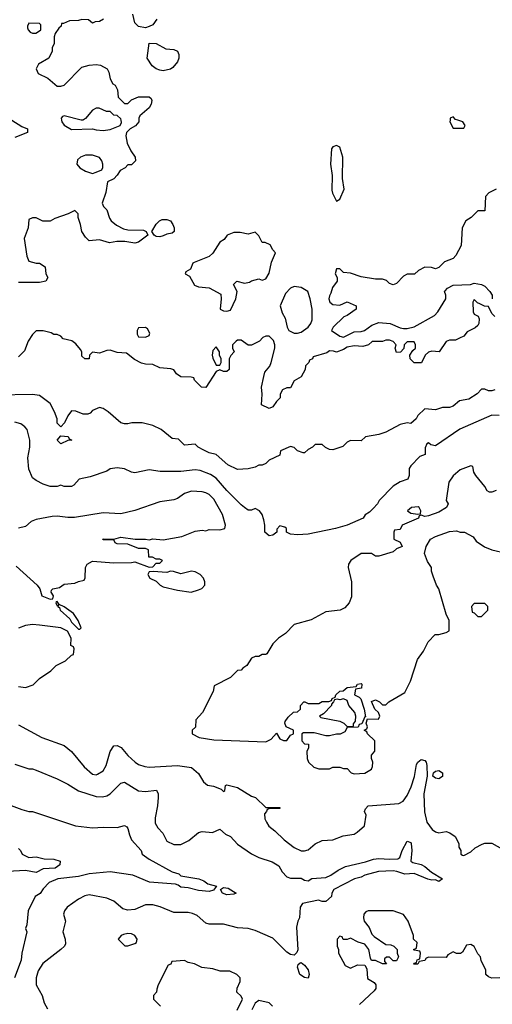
# Model space of a CAD drawing. Header units: inches. Extents: x 2380053 to 2584298, y 380219 to 546618.
# Tile 272 of 656: x 2444697 to 2447372, y 535001 to 540567. Entities that reach past the tile are written whole.
import ezdxf

# ---------------------------------------------------------------- set-up
doc = ezdxf.new("R2010")
doc.units = ezdxf.units.IN
doc.header["$MEASUREMENT"] = 0
doc.layers.add('C4543', color=7, linetype='Continuous')
doc.layers.add('C4544', color=7, linetype='Continuous')

msp = doc.modelspace()

# ---------------------------------------------------------------- linework, layer by layer
at = {"layer": 'C4543', "color": 2}
for points, elevation in [([(2444653.9, 540000), (2444710, 539962.8), (2444742, 539950), (2444742, 539930), (2444670, 539900.9)], 46), ([(2445371.2, 540000), (2445371, 539990), (2445353.4, 539966.6), (2445322, 539950), (2445302, 539930), (2445298, 539910), (2445306, 539870), (2445326.4, 539826.4), (2445351.3, 539790), (2445352, 539770), (2445330, 539746), (2445310, 539746), (2445294, 539730), (2445265.4, 539714.6), (2445250, 539688), (2445230, 539668), (2445194, 539650), (2445184.7, 539590), (2445164.7, 539530), (2445171.1, 539511.1), (2445190, 539492), (2445205.2, 539445.2), (2445216, 539430), (2445246, 539406), (2445285.8, 539385.8), (2445310, 539378.8), (2445397.3, 539377.3), (2445414, 539370), (2445422, 539350), (2445370, 539309), (2445350, 539304), (2445292.7, 539312.7), (2445247.3, 539312.7), (2445206, 539306), (2445150, 539322), (2445090, 539318), (2445070, 539338), (2445049, 539370), (2445042, 539410), (2445028, 539450), (2445028, 539470), (2445010, 539488), (2444971.1, 539468.9), (2444896.9, 539443.1), (2444870, 539428), (2444828.9, 539428.9), (2444790, 539448), (2444770, 539448), (2444750, 539438), (2444744.9, 539390), (2444722, 539330), (2444738, 539230), (2444750, 539202), (2444790, 539191.3), (2444810, 539191), (2444842, 539170), (2444844.7, 539130), (2444856, 539110), (2444844.7, 539090), (2444810, 539080.9), (2444690, 539081.6)], 50), ([(2444933.7, 540000), (2444936, 539990), (2444950, 539971.3), (2444990, 539946), (2445108.9, 539951.1), (2445130, 539944), (2445170, 539940.7), (2445210, 539946.8), (2445266, 539970), (2445274, 539986), (2445271.2, 540000)], 50), ([(2445054, 540000), (2445050, 539999), (2445046, 540000)], 50), ([(2447133, 540000), (2447132, 539990), (2447150, 539954), (2447210, 539954), (2447218, 539970), (2447206, 539990), (2447176, 540000)], 54), ([(2447394, 539610), (2447351.6, 539588.4), (2447332.7, 539567.3), (2447330, 539486), (2447290, 539486), (2447252, 539450), (2447222, 539430), (2447201, 539390), (2447194.8, 539290), (2447165.4, 539234.6), (2447150, 539218), (2447102, 539198), (2447070, 539166), (2447050, 539158), (2447027.3, 539167.3), (2446990, 539168), (2446954, 539150), (2446931.6, 539128.4), (2446890, 539128), (2446870, 539118), (2446830, 539075.3), (2446810, 539068.7), (2446790, 539075.3), (2446772.5, 539092.5), (2446750, 539101.2), (2446710, 539100.9), (2446630, 539114), (2446570, 539135.3), (2446530, 539138), (2446510, 539158), (2446490, 539158), (2446482, 539130), (2446494, 539110), (2446494, 539090), (2446467.1, 539052.9), (2446458.8, 539021.2), (2446450, 539006), (2446446.8, 538990), (2446452, 538970), (2446470, 538958), (2446510, 538954), (2446550, 538972), (2446602, 538950), (2446602, 538930), (2446550, 538895.3), (2446531.6, 538888.4), (2446472, 538830), (2446462, 538810), (2446510, 538778), (2446530, 538772), (2446590, 538802), (2446630, 538804.7), (2446649.1, 538810.9), (2446690, 538841), (2446730, 538856), (2446794, 538850), (2446850, 538824.7), (2446870, 538821), (2446890, 538821), (2446930, 538831), (2447044.5, 538895.5), (2447064.5, 538915.5), (2447108.7, 538990), (2447108.7, 539010), (2447102, 539030), (2447104.7, 539035.3), (2447118, 539050), (2447150, 539066), (2447248.9, 539071.1), (2447270, 539078), (2447310, 539071), (2447330, 539061), (2447358, 539030), (2447371.3, 539010), (2447372, 538990)], 54), ([(2447386, 538890), (2447370, 538906), (2447350, 538946), (2447328.4, 538948.4), (2447300.4, 538960.4), (2447287.3, 538967.3), (2447270, 538986), (2447262, 538970), (2447263.6, 538916.4), (2447270, 538902), (2447291.1, 538891.1), (2447296.9, 538876.9), (2447296, 538850), (2447290, 538838), (2447275.3, 538824.7), (2447230, 538802), (2447210, 538778), (2447186, 538766), (2447163.6, 538756.4), (2447130, 538755.3), (2447110, 538748), (2447071, 538689), (2447030, 538694), (2447010, 538688), (2446992, 538670), (2446972, 538628), (2446930, 538628), (2446908, 538650), (2446906, 538670), (2446923.1, 538696.9), (2446938, 538710), (2446938, 538730), (2446930, 538746), (2446890, 538746), (2446874, 538730), (2446871.6, 538708.4), (2446852.7, 538687.3), (2446830, 538686), (2446822, 538710), (2446828, 538730), (2446810, 538748), (2446790, 538755.3), (2446770, 538755.3), (2446750, 538748), (2446692.7, 538747.3), (2446671.6, 538728.4), (2446639.8, 538720.2), (2446590, 538724), (2446550, 538715.3), (2446530, 538702), (2446490, 538688), (2446474, 538694), (2446450, 538695.3), (2446436, 538684), (2446358, 538662), (2446354, 538650), (2446338, 538642), (2446334, 538630), (2446314, 538610), (2446312, 538590), (2446291.1, 538548.9), (2446250, 538526), (2446230, 538486), (2446210, 538486), (2446185.4, 538474.6), (2446172, 538450), (2446172, 538430), (2446150, 538408), (2446130, 538378), (2446110, 538368.7), (2446066, 538390), (2446069.2, 538450), (2446066, 538490), (2446079, 538550), (2446085.2, 538574.8), (2446112.3, 538607.7), (2446121.2, 538630), (2446142, 538710), (2446142, 538730), (2446132.9, 538752.9), (2446110, 538778), (2446090, 538778), (2446074, 538770), (2446054, 538750), (2446010, 538728), (2445990, 538728), (2445950, 538755.3), (2445930, 538755.3), (2445922, 538750), (2445902, 538730), (2445902, 538710), (2445911.3, 538690), (2445891.6, 538668.4), (2445882, 538650), (2445882, 538590), (2445870, 538578), (2445850, 538578), (2445830, 538588), (2445810, 538578), (2445750, 538488), (2445726, 538490), (2445686, 538530), (2445682, 538542), (2445667.3, 538547.3), (2445610, 538548.7), (2445585.2, 538565.2), (2445570, 538588), (2445553.6, 538593.6), (2445490, 538599), (2445450, 538618), (2445410, 538619), (2445386.3, 538626.3), (2445346.8, 538646.8), (2445302, 538682), (2445250, 538685.2), (2445210, 538699), (2445190, 538698), (2445150, 538682), (2445110, 538688), (2445092, 538670), (2445090.6, 538649.4), (2445066, 538650), (2445050, 538666), (2445049, 538690), (2445042, 538702), (2445014.8, 538734.8), (2444992.5, 538752.5), (2444944, 538764), (2444930, 538778), (2444910, 538788), (2444890, 538788), (2444876.4, 538796.4), (2444830, 538808.7), (2444790, 538808), (2444770, 538788), (2444744.7, 538750), (2444725.4, 538694.6), (2444690, 538662)], 54), ([(2447385.4, 538474.6), (2447370, 538469), (2447350, 538469), (2447330, 538478), (2447310, 538478), (2447287.1, 538452.9), (2447238.8, 538421.2), (2447187.1, 538412.9), (2447150, 538382), (2447130, 538374), (2447090, 538374), (2447050, 538362), (2446990, 538368), (2446950.7, 538329.3), (2446941, 538310), (2446910, 538284), (2446890, 538288.7), (2446850, 538278), (2446770, 538235.3), (2446730, 538222), (2446654, 538210), (2446630, 538186), (2446570, 538188), (2446550, 538178), (2446525.4, 538154.6), (2446470, 538135.3), (2446450, 538138), (2446428.4, 538148.4), (2446410, 538166), (2446370, 538166), (2446354, 538150), (2446330, 538138), (2446310, 538118), (2446302, 538118), (2446270, 538129), (2446250, 538148.7), (2446230, 538155.3), (2446174, 538130), (2446170, 538106), (2446110, 538078), (2446090, 538058), (2446070, 538048), (2446050, 538048), (2446030, 538038), (2445990.9, 538029.1), (2445930, 538025.2), (2445875.3, 538050), (2445810, 538109.2), (2445770, 538119), (2445735.5, 538135.5), (2445708, 538150), (2445690, 538168), (2445630, 538162), (2445596.4, 538196.4), (2445560.4, 538200.4), (2445498, 538250), (2445450, 538274), (2445390, 538288.7), (2445331.6, 538288.4), (2445310, 538282), (2445290, 538282), (2445270, 538288.7), (2445198, 538350), (2445170, 538368.7), (2445150, 538375.3), (2445110, 538358), (2445096.9, 538343.1), (2445083.6, 538336.4), (2445056.4, 538336.4), (2445014.6, 538354.6), (2444990, 538355.3), (2444970, 538328), (2444950.9, 538289.1), (2444930, 538266), (2444910, 538286), (2444908.7, 538310), (2444895.3, 538350), (2444870, 538398), (2444810, 538442), (2444770, 538449), (2444570, 538444)], 58), ([(2447410, 538329.4), (2447370, 538332.3), (2447188.5, 538251.5), (2447050, 538159), (2447023.1, 538163.1), (2447010, 538175.3), (2447002, 538170), (2446992.7, 538147.3), (2446992, 538110), (2446962, 538098), (2446910, 538046), (2446902, 538030), (2446902, 537990), (2446894, 537970), (2446850, 537955.3), (2446811.3, 537930), (2446732, 537850), (2446722, 537830), (2446696.9, 537803.1), (2446676.9, 537783.1), (2446651.6, 537768.4), (2446642, 537750), (2446551.3, 537710), (2446484.7, 537690), (2446330, 537658.9), (2446270, 537654.5), (2446230, 537659.3), (2446208, 537670), (2446208, 537690), (2446198, 537698), (2446170, 537706), (2446152.7, 537687.3), (2446152, 537670), (2446130, 537654), (2446110, 537649.7), (2446084, 537670), (2446085.2, 537710), (2446079.3, 537739.3), (2446069, 537770), (2446055.3, 537790), (2446030, 537804), (2446010, 537795.3), (2445990, 537795.3), (2445970, 537808.7), (2445950, 537824), (2445870, 537906.6), (2445810, 537975.1), (2445776.6, 537996.6), (2445718.6, 538018.6), (2445690, 538021.6), (2445610, 538013.6), (2445492.5, 538012.5), (2445430, 538022.7), (2445350, 538005.2), (2445329.3, 538009.3), (2445290, 538028.7), (2445250, 538034), (2445210, 538028), (2445190, 538015.3), (2445096.9, 537983.1), (2445034, 537970), (2445003.6, 537936.4), (2444990, 537928.7), (2444950, 537928.7), (2444930, 537935.3), (2444910, 537929), (2444870, 537929), (2444830, 537942), (2444790, 537962), (2444770, 537978), (2444750, 538026), (2444744, 538090), (2444754, 538150), (2444754, 538190), (2444739, 538250), (2444726.3, 538266.3), (2444703.2, 538283.2), (2444670, 538292.7)], 62), ([(2447394, 537906), (2447370, 537895.3), (2447356.4, 537896.4), (2447343.1, 537903.1), (2447328.9, 537928.9), (2447278, 537990), (2447268, 538010), (2447262, 538042), (2447250, 538046), (2447190, 538022), (2447150, 537988.7), (2447126.4, 537953.6), (2447111.3, 537850), (2447122, 537830), (2447112, 537810), (2447070, 537784), (2447010, 537762), (2446990, 537758), (2446970, 537766), (2446958, 537762), (2446954, 537750), (2446862, 537710), (2446850, 537686), (2446818, 537682), (2446814, 537670), (2446814, 537630), (2446850, 537614), (2446862, 537590), (2446830, 537575.3), (2446810, 537559), (2446730, 537535.3), (2446710, 537535.3), (2446688.9, 537548.9), (2446630, 537549), (2446571.3, 537510), (2446558, 537490), (2446556, 537470), (2446576, 537390), (2446575.3, 537304.7), (2446562, 537270), (2446536.9, 537243.1), (2446511.3, 537228.7), (2446430, 537219), (2446346.4, 537173.6), (2446251.1, 537148.9), (2446202, 537098), (2446162, 537070), (2446130, 537038), (2446096.9, 536983.1), (2446090, 536978), (2446070, 536978), (2446050, 536968), (2446030, 536968), (2446010, 536958), (2445983.6, 536916.4), (2445959.6, 536900.4), (2445950.9, 536889.1), (2445930, 536888), (2445890, 536848), (2445798, 536802), (2445792, 536770), (2445732, 536650), (2445694, 536610), (2445691.6, 536568.4), (2445674, 536550), (2445674, 536530), (2445714, 536510), (2445795.3, 536495.3), (2446090, 536484.7), (2446120.4, 536499.6), (2446150, 536534), (2446170, 536502), (2446190, 536492), (2446210, 536492), (2446230, 536522), (2446246, 536530), (2446246, 536550), (2446206, 536570), (2446198, 536590), (2446200.4, 536599.6), (2446216.4, 536623.6), (2446247.3, 536652.7), (2446270, 536654), (2446286, 536670), (2446286, 536690), (2446306, 536710), (2446311.6, 536711.6), (2446330, 536702), (2446390, 536702), (2446410, 536712), (2446447.3, 536712.7), (2446462, 536718), (2446466, 536730), (2446482, 536738), (2446486, 536750), (2446508.4, 536771.6), (2446527.3, 536772.7), (2446550, 536792), (2446602, 536798), (2446608.4, 536811.6), (2446630, 536814), (2446634, 536810), (2446631.3, 536788.7), (2446598, 536782), (2446592, 536750), (2446618, 536738), (2446627.1, 536727.1), (2446646.8, 536670), (2446654, 536626), (2446650, 536626), (2446632.7, 536587.3), (2446618, 536582), (2446612, 536568), (2446550, 536566), (2446538, 536542), (2446511.6, 536528.4), (2446490, 536528), (2446450, 536518), (2446430, 536518), (2446363.6, 536536.4), (2446303.6, 536536.4), (2446294, 536530), (2446294, 536490), (2446310, 536474), (2446331.6, 536471.6), (2446332, 536450), (2446322, 536430), (2446324.7, 536390), (2446332, 536370), (2446362, 536342), (2446390, 536332), (2446450, 536332), (2446470, 536342), (2446510, 536342), (2446530, 536334), (2446550, 536334), (2446574, 536310), (2446590, 536304.7), (2446650, 536306.8), (2446688, 536330), (2446694.6, 536345.4), (2446695.3, 536370), (2446688, 536390), (2446688, 536410), (2446707.3, 536432.7), (2446708, 536490), (2446666, 536530), (2446662, 536542), (2446646, 536550), (2446662, 536558), (2446666, 536570), (2446658, 536590), (2446666, 536614), (2446727.3, 536612.7), (2446735.3, 536630), (2446728, 536650), (2446708, 536670), (2446688, 536712), (2446710, 536722), (2446734, 536710), (2446750, 536694), (2446770, 536694), (2446786, 536710), (2446876.5, 536763.5), (2446908.4, 536828.4), (2446949, 536950), (2446983.1, 536996.9), (2447009.4, 537050.6), (2447049.3, 537090.7), (2447070, 537091.3), (2447110, 537102), (2447127.3, 537112.7), (2447128, 537170), (2447110, 537206), (2447068.7, 537350), (2447055.3, 537370), (2447038, 537422), (2447028.7, 537450), (2447028, 537470), (2447004.7, 537504.7), (2446988, 537550), (2446998, 537590), (2447022, 537630), (2447050, 537646), (2447130, 537674), (2447170, 537677.3), (2447190, 537670.8), (2447214, 537670), (2447263.6, 537643.6), (2447279.8, 537619.8), (2447327.5, 537587.5), (2447370, 537571), (2447450, 537552)], 66), ([(2444677.5, 537477.5), (2444796, 537370), (2444811.3, 537350), (2444822, 537310), (2444870, 537292), (2444886, 537294), (2444888, 537310), (2444875.3, 537330), (2444878, 537342), (2444886, 537350), (2444922, 537358), (2444950, 537376), (2445010, 537382), (2445030, 537392), (2445062, 537398), (2445067.3, 537412.7), (2445069, 537470), (2445079, 537490), (2445110, 537506.8), (2445230, 537497.3), (2445330, 537498.8), (2445350, 537502.8), (2445430, 537472), (2445450, 537474), (2445470, 537494), (2445490, 537494), (2445506, 537510), (2445490, 537518), (2445470, 537518), (2445448.4, 537528.4), (2445429, 537529), (2445426, 537570), (2445410, 537578), (2445370, 537578), (2445310, 537602), (2445250, 537604), (2445238, 537610), (2445230, 537626), (2445172.7, 537627.3), (2445168.9, 537628.9), (2445170, 537632), (2445230, 537631.3), (2445270, 537641), (2445350.5, 537630.5), (2445410, 537630.4), (2445430, 537626), (2445450, 537632), (2445510, 537626), (2445614.5, 537645.5), (2445690, 537676), (2445730, 537681), (2445750, 537678), (2445770, 537684.7), (2445830, 537682.8), (2445858, 537690), (2445860.4, 537699.6), (2445862, 537710), (2445845.2, 537770), (2445796.6, 537856.6), (2445770, 537882.7), (2445750, 537893.2), (2445730, 537897.2), (2445670, 537901.2), (2445630.6, 537889.4), (2445590, 537861.2), (2445570, 537853.2), (2445490, 537841.2), (2445350, 537793.2), (2445270, 537774), (2445170, 537779), (2445007.1, 537752.9), (2444970, 537752.7), (2444910, 537761.2), (2444881.4, 537758.6), (2444790, 537741.2), (2444762, 537730), (2444730, 537702), (2444690, 537692.7)], 66), ([(2444690, 536798), (2444730, 536792), (2444773.6, 536806.4), (2444810, 536842), (2444874.6, 536885.4), (2444903.1, 536916.9), (2444956.4, 536943.6), (2444990, 536974), (2445002, 536978), (2445006, 537010), (2445002, 537022), (2444986, 537030), (2444988, 537070), (2444968, 537110), (2444930, 537128.7), (2444810, 537145.2), (2444770, 537148.7), (2444730, 537142), (2444690, 537128)], 66), ([(2444690, 536581), (2444822, 536510), (2444950, 536464.7), (2444990.7, 536430.7), (2445062.5, 536342.5), (2445110, 536302.8), (2445130, 536298.8), (2445138.6, 536301.4), (2445170, 536321), (2445186, 536350), (2445209.3, 536430.7), (2445230, 536462), (2445250, 536464.7), (2445272.5, 536452.5), (2445310, 536406.8), (2445351, 536370), (2445370, 536357.3), (2445405.2, 536345.2), (2445430, 536340.7), (2445590.7, 536350.7), (2445670, 536338.8), (2445710, 536306), (2445738, 536258), (2445759.8, 536239.8), (2445794, 536234), (2445836.9, 536216.9), (2445850, 536204.7), (2445858, 536210), (2445862, 536238), (2445870, 536242), (2445930, 536226), (2446010, 536178), (2446032, 536170), (2446090, 536114), (2446170, 536114), (2446170, 536108.7), (2446112.7, 536107.3), (2446098, 536102), (2446094, 536090), (2446082, 536078), (2446084.7, 536050), (2446093.4, 536030), (2446107.2, 536007.2), (2446142, 535982), (2446194, 535930), (2446250, 535888), (2446290, 535867.7), (2446310, 535867.7), (2446330, 535874.8), (2446370, 535907.3), (2446410, 535927.3), (2446470, 535931), (2446527.2, 535952.8), (2446590, 535962.8), (2446606.8, 535973.2), (2446648.7, 536010), (2446659, 536070), (2446649.3, 536090.7), (2446654.6, 536105.4), (2446670, 536122), (2446843.1, 536136.9), (2446868, 536150), (2446890, 536182), (2446912.3, 536230), (2446931.7, 536288.3), (2446942.6, 536357.4), (2446950, 536370.7), (2446970, 536384), (2446990, 536378.8), (2446997.3, 536370), (2447001.6, 536350), (2447004, 536290), (2446984.9, 536190), (2446988.3, 536088.3), (2447002, 536030), (2447031.3, 535990), (2447050, 535976), (2447070, 535971), (2447110, 535978), (2447130.9, 535970.9), (2447162, 535950), (2447182, 535910), (2447182, 535890), (2447194, 535870), (2447194, 535850), (2447203.6, 535843.6), (2447210, 535842), (2447250, 535862), (2447274, 535886), (2447313.6, 535906.4), (2447330, 535912), (2447370, 535911.3), (2447430, 535878)], 62), ([(2444670, 536358), (2444750, 536331.3), (2444770, 536331.3), (2444790, 536324.7), (2444910, 536276), (2444970, 536246), (2445030, 536206.8), (2445130, 536176.3), (2445166.3, 536173.7), (2445190, 536178.8), (2445210, 536191), (2445270, 536251), (2445290, 536256), (2445370, 536206.8), (2445410, 536204), (2445470.8, 536210.8), (2445481, 536190), (2445481, 536170), (2445478, 536122), (2445464.5, 536055.5), (2445464.9, 536024.9), (2445479.1, 535999.1), (2445507.7, 535967.7), (2445530, 535922.8), (2445570, 535904.9), (2445610, 535904), (2445653.8, 535926.2), (2445710, 535971.3), (2445730, 535978), (2445788.4, 535971.6), (2445830, 535991.3), (2445862, 535962), (2445891.3, 535950), (2445930, 535906), (2446010, 535851.3), (2446050, 535831.3), (2446126.4, 535806.4), (2446163.6, 535783.6), (2446182, 535750), (2446210, 535722), (2446230, 535714), (2446290, 535714), (2446310, 535702), (2446330, 535698), (2446350, 535711.3), (2446430, 535718), (2446459, 535730), (2446500.5, 535759.5), (2446540.5, 535779.5), (2446654.2, 535805.9), (2446699.3, 535820.7), (2446730, 535825.3), (2446790, 535820.5), (2446837, 535823), (2446849.3, 535830.7), (2446862, 535870), (2446890, 535924), (2446910, 535916), (2446913, 535910), (2446915.8, 535870), (2446911, 535810), (2446922, 535802), (2446970, 535790.7), (2446990, 535780.5), (2447028.1, 535748.1), (2447091, 535710), (2447070, 535695.3), (2447050, 535705.2), (2447030, 535702), (2447007.7, 535707.7), (2446930, 535739.5), (2446877.5, 535737.5), (2446832.5, 535752.5), (2446810, 535755.1), (2446728.7, 535751.3), (2446650, 535731.5), (2446630, 535719.5), (2446591.3, 535710), (2446476, 535650), (2446464.7, 535630), (2446462, 535610), (2446430, 535582), (2446410, 535582), (2446388.7, 535588.7), (2446298, 535570), (2446284.7, 535550), (2446281, 535490), (2446271, 535470), (2446263.5, 535436.5), (2446270.6, 535309.4), (2446265.4, 535294.6), (2446250, 535278), (2446230, 535282), (2446210, 535295.3), (2446130, 535375.3), (2446030, 535419), (2445990, 535429), (2445930, 535434), (2445850, 535454), (2445770, 535454), (2445750, 535459), (2445702.7, 535502.7), (2445674.8, 535514.8), (2445650, 535519.3), (2445570, 535519.3), (2445491.7, 535551.7), (2445450, 535562.7), (2445410, 535562.7), (2445350, 535536), (2445310, 535533.2), (2445281.5, 535541.5), (2445230, 535584), (2445190, 535601.2), (2445090, 535619.3), (2445066.2, 535613.8), (2445030, 535596), (2444966, 535550), (2444951, 535530), (2444946, 535510), (2444956, 535470), (2444941, 535410), (2444954.8, 535370), (2444956.8, 535343.2), (2444951, 535330), (2444931, 535310), (2444828.4, 535231.6), (2444802.8, 535190), (2444790.8, 535150), (2444790.7, 535130), (2444790.8, 535110), (2444824.7, 535050), (2444836, 535010), (2444854.4, 534974.4)], 58), ([(2444650, 536124.7), (2444710, 536102), (2444750, 536091.3), (2444770, 536091.3), (2445014, 536010), (2445110, 535998.8), (2445170, 536002.8), (2445250, 536001), (2445291.1, 536011.1), (2445304.7, 536004.7), (2445310, 535994), (2445318, 535958), (2445331, 535930), (2445384.7, 535870), (2445391.3, 535850), (2445430, 535821), (2445561, 535750), (2445597.6, 535737.6), (2445610, 535726.8), (2445710.3, 535710.3), (2445738.7, 535698.7), (2445762.3, 535682.3), (2445811.6, 535668.4), (2445793.4, 535646.6), (2445770, 535639.3), (2445710, 535643.5), (2445650, 535658.4), (2445610, 535662.7), (2445594.5, 535674.5), (2445579.1, 535679.1), (2445432, 535692), (2445338, 535730), (2445209.6, 535749.6), (2445090, 535738.3), (2445030, 535723.6), (2444914, 535710), (2444864.7, 535690), (2444830, 535654), (2444812.5, 535627.5), (2444786, 535610), (2444745.5, 535530), (2444738.8, 535450), (2444731, 535430), (2444738, 535410), (2444710.5, 535289.5), (2444706, 535250), (2444668.2, 535150)], 54), ([(2444690, 535882), (2444702, 535870), (2444712, 535850), (2444750, 535831.3), (2444790, 535834), (2444835.9, 535824.1), (2444890, 535821.3), (2444926, 535810), (2444924.9, 535790), (2444898.8, 535770), (2444830, 535766), (2444790, 535745.2), (2444730, 535757.4), (2444594, 535750)], 50), ([(2447414, 535150), (2447370, 535149.2), (2447350, 535155.3), (2447335.3, 535170), (2447334.6, 535194.6), (2447308.4, 535248.4), (2447306, 535270), (2447290, 535286), (2447268.4, 535328.4), (2447250, 535338), (2447225.4, 535334.6), (2447203.6, 535296.4), (2447191.6, 535288.4), (2447168.9, 535288.9), (2447150, 535298), (2447119.6, 535280.4), (2447110, 535266), (2447012.7, 535267.3), (2446998, 535262), (2446990, 535248), (2446958, 535242), (2446950, 535228), (2446927.3, 535227.3), (2446930, 535234), (2446942, 535238), (2446947.3, 535252.7), (2446962, 535258), (2446966, 535290), (2446962, 535302), (2446930, 535306), (2446926, 535310), (2446942, 535318), (2446946, 535350), (2446926, 535370), (2446926, 535390), (2446895.3, 535470), (2446868.7, 535508.7), (2446810, 535528.7), (2446670, 535528.7), (2446656.9, 535523.1), (2446644.7, 535510), (2446642.8, 535490), (2446647.3, 535470), (2446675.5, 535435.5), (2446690, 535398), (2446703.4, 535383.4), (2446770, 535338), (2446796.9, 535336.9), (2446814, 535330), (2446834, 535310), (2446834, 535290), (2446842, 535270), (2446830, 535246), (2446810, 535246), (2446790, 535268), (2446772.7, 535267.3), (2446762, 535258), (2446762, 535242), (2446774, 535230), (2446750, 535228.7), (2446710, 535248), (2446688.7, 535248.7), (2446682, 535262), (2446673.2, 535310), (2446650, 535341.2), (2446612.1, 535352.1), (2446570, 535375.3), (2446550, 535368), (2446528, 535368), (2446522, 535382), (2446510, 535386), (2446494, 535370), (2446494, 535330), (2446502, 535310), (2446502, 535290), (2446539.6, 535219.6), (2446570, 535204.7), (2446610, 535224.9), (2446650, 535222), (2446661, 535201), (2446666.4, 535146.4), (2446703.6, 535123.6), (2446712, 535110), (2446712, 535090), (2446703.6, 535076.4), (2446619.8, 535000.2)], 62), ([(2445928, 534968), (2445958, 535030), (2445950, 535046), (2445926, 535070), (2445928.4, 535091.6), (2445946, 535130), (2445946, 535150), (2445926, 535170), (2445887.3, 535187.3), (2445831.6, 535188.4), (2445790, 535202), (2445728.9, 535208.9), (2445686, 535230), (2445650, 535238), (2445630, 535248), (2445558, 535242), (2445552, 535228), (2445538, 535222), (2445482, 535110), (2445472.7, 535087.3), (2445472, 535070), (2445454, 535050), (2445454, 535030), (2445494, 534990)], 62), ([(2446128.7, 534990), (2446110, 535008.7), (2446050, 535022), (2446030, 535008), (2446010.7, 534969.3)], 62)]:
    msp.add_lwpolyline(points, dxfattribs=dict(at, elevation=elevation))
for points, elevation in [([(2446490, 539855.3), (2446470, 539848), (2446462.8, 539837.2), (2446456, 539750), (2446466.4, 539686.4), (2446463.5, 539603.5), (2446467.1, 539587.1), (2446490, 539542), (2446510, 539552), (2446532.7, 539610), (2446524, 539670), (2446525.2, 539790), (2446510, 539846)], 54), ([(2445110, 539802), (2445070, 539801.2), (2445042, 539790), (2445024.5, 539775.5), (2445021, 539750), (2445038, 539730), (2445070, 539711.3), (2445110, 539698), (2445130, 539704.7), (2445162, 539718), (2445167.3, 539732.7), (2445168, 539750), (2445162, 539770), (2445150, 539788)], 50), ([(2445490, 539339), (2445470, 539342), (2445458, 539350), (2445446, 539370), (2445469.1, 539410.9), (2445488.9, 539431.1), (2445503.1, 539436.9), (2445530, 539438), (2445550.7, 539430.7), (2445564.7, 539410), (2445572, 539390), (2445572, 539370), (2445559.6, 539360.4), (2445530, 539355.3), (2445510, 539345.2)], 50), ([(2446030, 539366), (2445990, 539355.3), (2445944.7, 539364.7), (2445910, 539365.2), (2445872, 539350), (2445854.4, 539325.6), (2445830.9, 539309.1), (2445790, 539248), (2445770, 539228), (2445684.5, 539195.5), (2445678, 539190), (2445663.6, 539156.4), (2445638, 539142), (2445634, 539130), (2445658, 539118), (2445686, 539066), (2445710, 539058), (2445770, 539051), (2445834.8, 539014.8), (2445838, 538990), (2445831.3, 538930), (2445850, 538920.7), (2445870, 538918.8), (2445890, 538926), (2445921.2, 538990), (2445928, 539030), (2445908, 539070), (2445926, 539090), (2445970, 539078), (2445997.2, 539082.8), (2446010, 539091.3), (2446050, 539102), (2446070, 539094), (2446090, 539102), (2446110, 539134), (2446122.7, 539197.3), (2446146, 539250), (2446130, 539266), (2446115.3, 539295.3), (2446087.3, 539307.3), (2446068.7, 539308.7), (2446050, 539346)], 54), ([(2446250, 539059), (2446230, 539048.7), (2446201.4, 539018.6), (2446171.1, 538948.9), (2446182.8, 538910), (2446199.8, 538879.8), (2446210.8, 538830), (2446221, 538810), (2446250, 538794.8), (2446270, 538794.8), (2446290, 538801), (2446329, 538830), (2446345.2, 538850), (2446353.2, 538870), (2446353.2, 538930), (2446342, 538990), (2446328, 539030), (2446290, 539053.2)], 54), ([(2445410, 538828), (2445370, 538826), (2445362, 538810), (2445362, 538790), (2445370, 538774), (2445410, 538772), (2445430, 538782), (2445434.6, 538794.6), (2445420.4, 538820.4)], 54), ([(2445810, 538718), (2445790, 538698), (2445786.8, 538670), (2445790, 538654), (2445810, 538614), (2445830, 538614), (2445838, 538630), (2445838, 538650), (2445828, 538670), (2445828, 538690)], 54), ([(2444930, 538169), (2444908.7, 538190), (2444930, 538214), (2444971.1, 538211.1), (2444978, 538198), (2444992, 538190), (2444970, 538188)], 58), ([(2446952.5, 537812.5), (2446914, 537810), (2446892, 537790), (2446910, 537778), (2446950, 537772), (2446966, 537774), (2446968, 537790), (2446958, 537810)], 66), ([(2445670, 537449), (2445610, 537435.3), (2445568.4, 537448.4), (2445550, 537448.7), (2445530, 537442), (2445452.7, 537447.3), (2445430, 537446), (2445422, 537430), (2445434, 537410), (2445470, 537394), (2445492, 537370), (2445510, 537361), (2445590, 537342.8), (2445668.7, 537331.3), (2445710, 537344.7), (2445728.7, 537351.3), (2445746, 537370), (2445746, 537390), (2445738, 537410), (2445718, 537430), (2445690, 537445.2)], 66), ([(2444910, 537278), (2444903.6, 537276.4), (2444902, 537270), (2444910, 537254), (2444918, 537258), (2444914, 537250), (2444923.6, 537243.6), (2444926, 537230), (2444981, 537181), (2444990, 537162), (2445030, 537122), (2445038, 537122), (2445046, 537130), (2445028, 537170), (2445002, 537210), (2444950, 537248), (2444920.4, 537260.4)], 66), ([(2447330, 537266), (2447270, 537266), (2447254, 537250), (2447258, 537218), (2447270, 537214), (2447290, 537194), (2447310, 537194), (2447346, 537230), (2447346, 537250)], 66), ([(2446530, 536728.7), (2446510, 536722), (2446494, 536726), (2446478, 536722), (2446474, 536710), (2446462, 536698), (2446462, 536690), (2446416.9, 536643.1), (2446394, 536630), (2446402, 536622), (2446510, 536601), (2446532, 536590), (2446550, 536572), (2446570, 536572), (2446586, 536574), (2446586, 536586), (2446598, 536602), (2446599, 536630), (2446593.2, 536650), (2446560.9, 536690), (2446550, 536718)], 66), ([(2447070, 536276), (2447050, 536279), (2447035.3, 536290), (2447039, 536310), (2447050, 536318.8), (2447070, 536322), (2447090.4, 536310.4), (2447090, 536289.3)], 62), ([(2445870, 535619.3), (2445845.2, 535630), (2445834, 535650), (2445850, 535660.7), (2445878, 535658), (2445922, 535630), (2445910, 535624)], 54), ([(2445310, 535400.9), (2445284.5, 535395.5), (2445272, 535390), (2445254, 535370), (2445292, 535332), (2445310, 535331.3), (2445350, 535344.7), (2445358, 535350), (2445362, 535370), (2445348.7, 535390), (2445330, 535399.3)], 62), ([(2446330, 535149), (2446310, 535153.2), (2446282.7, 535170), (2446269.2, 535210.8), (2446274, 535226), (2446284, 535236), (2446290, 535238), (2446310, 535222.8), (2446330, 535196), (2446336.3, 535170)], 58)]:
    msp.add_lwpolyline(points, close=True, dxfattribs=dict(at, elevation=elevation))
at = {"layer": 'C4544', "color": 2}
for points, elevation in [([(2445474, 540570), (2445450, 540538), (2445430, 540528), (2445410, 540522), (2445370, 540529), (2445349, 540550), (2445338, 540598)], 50), ([(2445172, 540570), (2445150, 540558), (2445124.7, 540555.3), (2445110, 540548), (2445087.3, 540567.3), (2445050, 540568), (2445030, 540562), (2444979.6, 540560.4), (2444946, 540546), (2444934, 540546), (2444932, 540530), (2444919.6, 540520.4), (2444898, 540490), (2444892, 540470), (2444892, 540430), (2444882, 540410), (2444882, 540390), (2444862, 540350), (2444803.5, 540316.5), (2444791.3, 540290), (2444802.8, 540262.8), (2444857.3, 540237.3), (2444910, 540191), (2444930, 540191), (2444950, 540198), (2445050, 540298.8), (2445090, 540310.7), (2445130, 540314.8), (2445154, 540310), (2445192, 540290), (2445202, 540270), (2445210, 540234), (2445224.7, 540204.7), (2445236.9, 540196.9), (2445251.1, 540171.1), (2445254, 540130), (2445290, 540094), (2445310, 540094), (2445330, 540114), (2445369, 540131), (2445430, 540131.3), (2445442, 540122), (2445444.7, 540110), (2445441, 540090), (2445431, 540070), (2445376.9, 540023.1), (2445371.3, 540010), (2445371.2, 540000)], 50), ([(2445046, 540000), (2444950, 540024), (2444939.6, 540020.4), (2444931.3, 540010), (2444933.7, 540000)], 50), ([(2445271.2, 540000), (2445270, 540006), (2445250, 540026), (2445230, 540028), (2445210, 540048), (2445188.9, 540048.9), (2445147.3, 540067.3), (2445130, 540068), (2445110, 540055.3), (2445070, 540008), (2445058.8, 540001.2), (2445054, 540000)], 50), ([(2447176, 540000), (2447164, 540004), (2447150, 540018), (2447134, 540010), (2447133, 540000)], 54)]:
    msp.add_lwpolyline(points, dxfattribs=dict(at, elevation=elevation))
at = {"layer": 'C4544', "color": 2, "elevation": 50}
for points in [[(2444750, 540548), (2444741, 540530), (2444742, 540522), (2444744.7, 540510), (2444756.9, 540496.9), (2444770, 540491.3), (2444788.4, 540491.6), (2444810, 540504.7), (2444818, 540510), (2444818, 540538), (2444810, 540546)], [(2445510, 540279), (2445490, 540282), (2445469.3, 540289.3), (2445446.6, 540306.6), (2445419, 540350), (2445430, 540434), (2445470, 540432), (2445523.6, 540403.6), (2445570, 540398), (2445591.3, 540390), (2445598, 540370), (2445598, 540350), (2445591, 540329), (2445563.6, 540296.4), (2445550, 540288)]]:
    msp.add_lwpolyline(points, close=True, dxfattribs=at)

doc.saveas('drawing.dxf')
